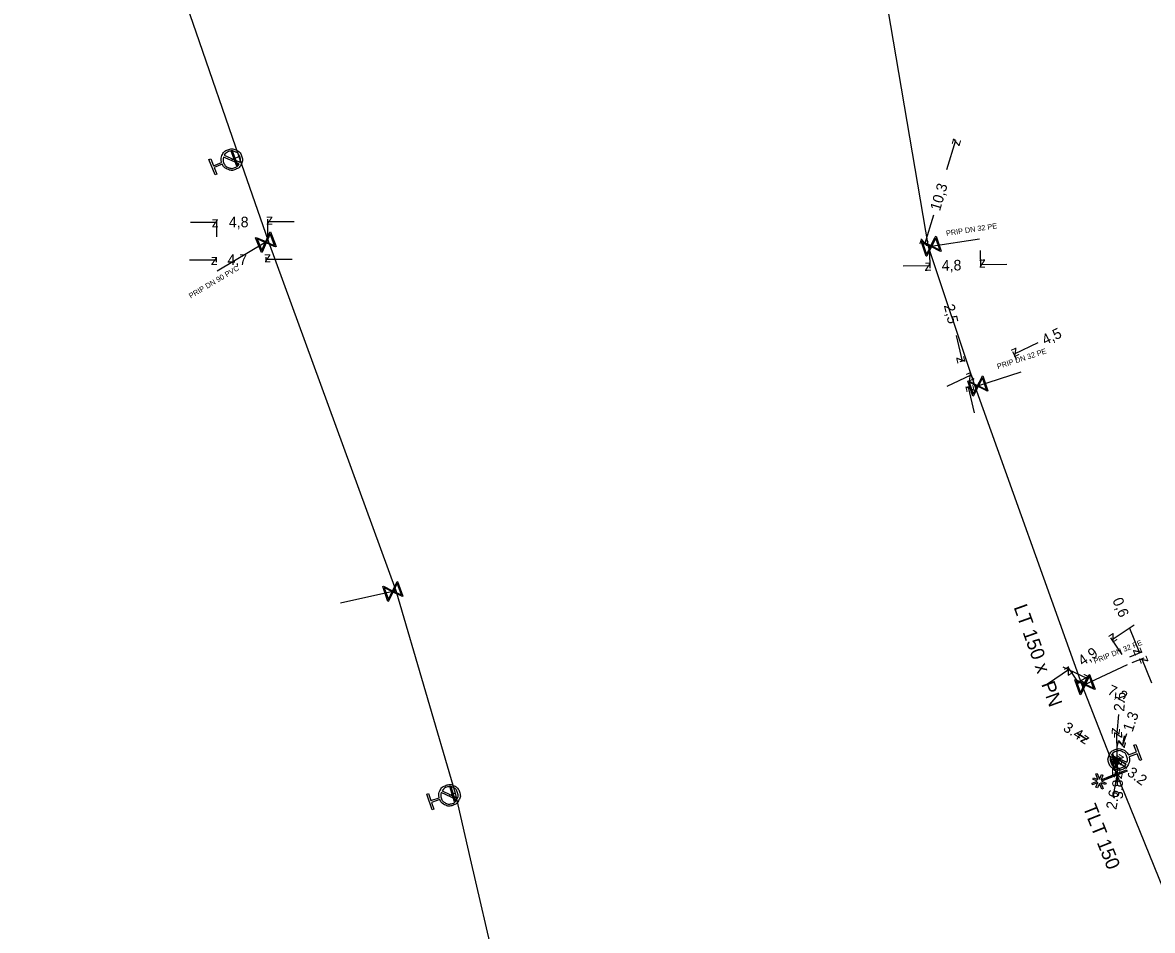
# Model space of a CAD drawing. Extents: x -643544 to -637295, y -1119190 to -1111715.
# Drawn here: x -641791.7 to -641684.8, y -1113207.1 to -1113121.3 of the extents above; entities that cross this region are included whole.
import ezdxf

# ---------------------------------------------------------------- set-up
doc = ezdxf.new("R2010")
doc.units = 0
for name, color, linetype in [('Default', 7, 'Continuous'), ('VP Hydrant', 7, 'Continuous'), ('VP Kótování', 7, 'Continuous'), ('VP Popis přípojky', 7, 'Continuous'), ('VP Přípojka', 7, 'Continuous'), ('VP Změna materiálu', 7, 'Continuous'), ('VP Řad', 7, 'Continuous'), ('VP Řad - popis', 7, 'Continuous'), ('VP Šoupě', 7, 'Continuous')]:
    doc.layers.add(name, color=color, linetype=linetype)

msp = doc.modelspace()

# ---------------------------------------------------------------- linework, layer by layer
at = {"layer": 'Default'}
for points in [[(-641772.85, -1113134.51), (-641772.96, -1113134.16), (-641772.81, -1113133.83), (-641772.64, -1113133.45), (-641772.25, -1113133.3), (-641771.87, -1113133.15), (-641771.49, -1113133.31), (-641771.11, -1113133.48), (-641770.96, -1113133.87), (-641770.81, -1113134.25), (-641770.97, -1113134.63), (-641771.14, -1113135.01), (-641771.53, -1113135.16), (-641771.91, -1113135.31), (-641772.29, -1113135.15), (-641772.63, -1113135), (-641772.79, -1113134.68)], [(-641771.11, -1113134.47), (-641771.03, -1113134.21), (-641771.14, -1113133.94), (-641771.26, -1113133.62), (-641771.57, -1113133.49), (-641771.87, -1113133.35), (-641772.19, -1113133.48), (-641772.46, -1113133.58), (-641772.6, -1113133.82)], [(-641772.67, -1113133.99), (-641772.76, -1113134.26), (-641772.65, -1113134.53), (-641772.53, -1113134.84), (-641772.22, -1113134.98), (-641771.91, -1113135.11), (-641771.6, -1113134.99), (-641771.32, -1113134.88), (-641771.19, -1113134.64)], [(-641687.03, -1113190.72), (-641686.94, -1113191.07), (-641687.09, -1113191.4), (-641687.27, -1113191.78), (-641687.66, -1113191.92), (-641688.05, -1113192.06), (-641688.42, -1113191.89), (-641688.8, -1113191.71), (-641688.94, -1113191.32), (-641689.08, -1113190.94), (-641688.91, -1113190.56), (-641688.74, -1113190.19), (-641688.35, -1113190.04), (-641687.96, -1113189.9), (-641687.58, -1113190.07), (-641687.25, -1113190.22), (-641687.1, -1113190.55)], [(-641687.23, -1113191.24), (-641687.14, -1113190.97), (-641687.24, -1113190.7), (-641687.35, -1113190.38), (-641687.66, -1113190.24), (-641687.96, -1113190.1), (-641688.28, -1113190.22), (-641688.55, -1113190.32), (-641688.7, -1113190.56)], [(-641688.77, -1113190.72), (-641688.86, -1113190.99), (-641688.76, -1113191.26), (-641688.65, -1113191.57), (-641688.34, -1113191.72), (-641688.04, -1113191.86), (-641687.72, -1113191.74), (-641687.45, -1113191.64), (-641687.3, -1113191.4)], [(-641752.27, -1113194.6), (-641752.36, -1113194.25), (-641752.2, -1113193.93), (-641752.01, -1113193.56), (-641751.62, -1113193.42), (-641751.23, -1113193.29), (-641750.86, -1113193.47), (-641750.49, -1113193.66), (-641750.35, -1113194.05), (-641750.22, -1113194.44), (-641750.4, -1113194.81), (-641750.59, -1113195.18), (-641750.98, -1113195.32), (-641751.37, -1113195.45), (-641751.74, -1113195.27), (-641752.07, -1113195.11), (-641752.21, -1113194.78)], [(-641750.53, -1113194.65), (-641750.44, -1113194.39), (-641750.53, -1113194.11), (-641750.64, -1113193.79), (-641750.94, -1113193.64), (-641751.24, -1113193.49), (-641751.56, -1113193.6), (-641751.84, -1113193.7), (-641751.99, -1113193.93)], [(-641752.07, -1113194.09), (-641752.16, -1113194.36), (-641752.07, -1113194.63), (-641751.96, -1113194.95), (-641751.66, -1113195.1), (-641751.36, -1113195.25), (-641751.04, -1113195.14), (-641750.76, -1113195.05), (-641750.61, -1113194.81)]]:
    msp.add_open_spline(points, degree=3, dxfattribs=at)
at = {"layer": 'VP Hydrant'}
for points in [[(-641772.79, -1113134.68), (-641773.55, -1113134.98), (-641773.3, -1113135.62), (-641773.47, -1113135.69), (-641774.04, -1113134.23), (-641773.87, -1113134.16), (-641773.62, -1113134.81), (-641772.85, -1113134.51)], [(-641771.19, -1113134.64), (-641772.67, -1113133.99)], [(-641772.6, -1113133.82), (-641771.11, -1113134.47)], [(-641687.1, -1113190.55), (-641686.33, -1113190.27), (-641686.57, -1113189.62), (-641686.39, -1113189.56), (-641685.85, -1113191.02), (-641686.03, -1113191.09), (-641686.26, -1113190.44), (-641687.03, -1113190.72)], [(-641687.3, -1113191.4), (-641688.77, -1113190.72)], [(-641688.7, -1113190.56), (-641687.23, -1113191.24)], [(-641752.21, -1113194.78), (-641752.99, -1113195.04), (-641752.77, -1113195.69), (-641752.94, -1113195.75), (-641753.44, -1113194.27), (-641753.27, -1113194.21), (-641753.05, -1113194.87), (-641752.27, -1113194.6)], [(-641750.61, -1113194.81), (-641752.07, -1113194.09)], [(-641751.99, -1113193.93), (-641750.53, -1113194.65)]]:
    msp.add_lwpolyline(points, dxfattribs=at)
at = {"layer": 'VP Kótování'}
for points in [[(-641704.25, -1113135.17), (-641703.43, -1113132.39)], [(-641703.45, -1113132.39), (-641703.67, -1113132.32)], [(-641775.79, -1113140.15), (-641773.29, -1113140.14)], [(-641773.29, -1113141.53), (-641773.29, -1113139.89)], [(-641768.49, -1113141.52), (-641768.49, -1113139.88)], [(-641765.99, -1113140.13), (-641768.49, -1113140.13)], [(-641705.54, -1113139.49), (-641706.37, -1113142.27)], [(-641706.39, -1113142.26), (-641706.61, -1113142.19)], [(-641705.9, -1113142.9), (-641705.88, -1113144.51)], [(-641701.1, -1113142.83), (-641701.08, -1113144.44)], [(-641775.87, -1113143.72), (-641773.37, -1113143.7)], [(-641773.37, -1113143.48), (-641773.37, -1113143.95)], [(-641768.67, -1113143.46), (-641768.67, -1113143.93)], [(-641766.17, -1113143.67), (-641768.67, -1113143.68)], [(-641708.38, -1113144.29), (-641705.88, -1113144.26)], [(-641698.58, -1113144.15), (-641701.08, -1113144.19)], [(-641703.37, -1113150.88), (-641702.8, -1113153.31)], [(-641695.65, -1113151.56), (-641697.9, -1113152.64)], [(-641697.65, -1113153.18), (-641698.01, -1113152.42)], [(-641702.55, -1113153.25), (-641703.04, -1113153.37)], [(-641704.22, -1113155.67), (-641701.96, -1113154.59)], [(-641701.7, -1113155.12), (-641702.07, -1113154.36)], [(-641701.98, -1113155.69), (-641702.47, -1113155.8)], [(-641701.66, -1113158.18), (-641702.23, -1113155.75)], [(-641686.56, -1113178.26), (-641688.63, -1113179.67)], [(-641687, -1113178.57), (-641686.05, -1113180.89)], [(-641687.7, -1113181.04), (-641688.77, -1113179.46)], [(-641686.96, -1113181.26), (-641685.82, -1113180.79)], [(-641686.73, -1113181.82), (-641685.59, -1113181.35)], [(-641684.87, -1113183.75), (-641685.82, -1113181.44)], [(-641694.75, -1113183.82), (-641692.68, -1113182.42)], [(-641693.29, -1113182.2), (-641691.04, -1113183.29)], [(-641691.76, -1113183.79), (-641692.83, -1113182.21)], [(-641691.26, -1113183.75), (-641690.93, -1113183.07)], [(-641688.03, -1113186.72), (-641688.19, -1113188.49)], [(-641692.01, -1113188.46), (-641691.01, -1113189.1)], [(-641691.82, -1113188.51), (-641691.01, -1113189.1)], [(-641688.14, -1113192.29), (-641688.19, -1113188.49)], [(-641687.28, -1113188.55), (-641687.69, -1113189.73)], [(-641687.51, -1113188.74), (-641687.69, -1113189.73)], [(-641688.51, -1113191.97), (-641688.42, -1113190.98)], [(-641688.44, -1113191.9), (-641688.11, -1113190.96)], [(-641687.25, -1113191.83), (-641688.42, -1113190.98)], [(-641687.3, -1113191.47), (-641688.15, -1113190.93)], [(-641688.51, -1113194.4), (-641688.14, -1113192.29)], [(-641688.12, -1113193.46), (-641688.14, -1113192.29)]]:
    msp.add_lwpolyline(points, dxfattribs=at)
at = {"layer": 'VP Přípojka'}
for points in [[(-641771.89, -1113134.23), (-641771.63, -1113134.12), (-641771.21, -1113133.93)], [(-641768.44, -1113141.92), (-641768.66, -1113142.05), (-641773.28, -1113144.8)], [(-641706, -1113142.48), (-641705.75, -1113142.43), (-641701.19, -1113141.73)], [(-641701.58, -1113155.71), (-641701.33, -1113155.65), (-641697.24, -1113154.32)], [(-641756.36, -1113175.01), (-641756.66, -1113175.08), (-641761.61, -1113176.2)], [(-641691.46, -1113183.95), (-641691.21, -1113183.89), (-641687.19, -1113182.01)], [(-641688, -1113190.98), (-641688.35, -1113191.19), (-641688.6, -1113191.3)], [(-641751.3, -1113194.37), (-641751, -1113194.25), (-641750.77, -1113194.17)]]:
    msp.add_lwpolyline(points, dxfattribs=at)
at = {"layer": 'VP Změna materiálu'}
msp.add_lwpolyline([(-641689.98, -1113193.17), (-641690.48, -1113193.37), (-641690.53, -1113193.22), (-641690.04, -1113193.03), (-641690.47, -1113192.84), (-641690.41, -1113192.7), (-641689.98, -1113192.88), (-641690.19, -1113192.35), (-641690.04, -1113192.29), (-641689.83, -1113192.83), (-641689.64, -1113192.4), (-641689.5, -1113192.46), (-641689.68, -1113192.89), (-641688.21, -1113192.3), (-641688.15, -1113192.45), (-641689.63, -1113193.03), (-641689.2, -1113193.22), (-641689.26, -1113193.36), (-641689.69, -1113193.18), (-641689.48, -1113193.72), (-641689.62, -1113193.78), (-641689.84, -1113193.24), (-641690.02, -1113193.67), (-641690.16, -1113193.61), (-641689.98, -1113193.17)], dxfattribs=at)
at = {"layer": 'VP Řad'}
for points in [[(-641688.18, -1113192.38), (-641688.6, -1113191.3), (-641691.46, -1113183.95), (-641701.58, -1113155.71), (-641706, -1113142.48), (-641710.82, -1113114.12), (-641711.16, -1113112.15), (-641713.73, -1113090.49), (-641716.28, -1113070.54), (-641716.59, -1113067.33), (-641717.52, -1113057.84)], [(-641791.67, -1113073.77), (-641789.54, -1113080.97), (-641775.29, -1113122.14)], [(-641775.29, -1113122.14), (-641771.21, -1113133.93), (-641768.44, -1113141.92), (-641756.36, -1113175.01), (-641750.77, -1113194.17), (-641749.33, -1113200.37)], [(-641680.06, -1113212.43), (-641682.89, -1113205.43), (-641688.18, -1113192.38)], [(-641749.33, -1113200.37), (-641746.9, -1113210.85), (-641744.65, -1113215.21)]]:
    msp.add_lwpolyline(points, dxfattribs=at)
at = {"layer": 'VP Šoupě'}
for points in [[(-641771.85, -1113133.4), (-641771.32, -1113134.81), (-641771.41, -1113134.84), (-641771.94, -1113133.44), (-641771.85, -1113133.4)], [(-641768.23, -1113141.08), (-641767.69, -1113142.47), (-641767.75, -1113142.5), (-641767.87, -1113142.44), (-641768.64, -1113142.11), (-641769.02, -1113143), (-641769.09, -1113143.02), (-641769.63, -1113141.62), (-641769.57, -1113141.6), (-641768.68, -1113141.99), (-641768.35, -1113141.22), (-641768.3, -1113141.1), (-641768.23, -1113141.08)], [(-641769.05, -1113142.84), (-641768.72, -1113142.07), (-641769.49, -1113141.74), (-641769.05, -1113142.84)], [(-641768.26, -1113141.26), (-641768.6, -1113142.03), (-641767.83, -1113142.36), (-641768.26, -1113141.26)], [(-641705.28, -1113141.48), (-641704.8, -1113142.9), (-641704.86, -1113142.93), (-641704.98, -1113142.86), (-641705.73, -1113142.49), (-641706.16, -1113143.36), (-641706.22, -1113143.38), (-641706.7, -1113141.96), (-641706.64, -1113141.94), (-641705.77, -1113142.37), (-641705.39, -1113141.62), (-641705.34, -1113141.5), (-641705.28, -1113141.48)], [(-641706.18, -1113143.21), (-641705.81, -1113142.45), (-641706.56, -1113142.08), (-641706.18, -1113143.21)], [(-641705.31, -1113141.66), (-641705.69, -1113142.41), (-641704.94, -1113142.78), (-641705.31, -1113141.66)], [(-641700.86, -1113154.7), (-641700.38, -1113156.12), (-641700.44, -1113156.15), (-641700.56, -1113156.08), (-641701.31, -1113155.71), (-641701.74, -1113156.58), (-641701.8, -1113156.6), (-641702.28, -1113155.18), (-641702.22, -1113155.16), (-641701.35, -1113155.59), (-641700.97, -1113154.84), (-641700.92, -1113154.72), (-641700.86, -1113154.7)], [(-641700.89, -1113154.88), (-641701.27, -1113155.63), (-641700.52, -1113156), (-641700.89, -1113154.88)], [(-641701.76, -1113156.43), (-641701.39, -1113155.67), (-641702.14, -1113155.3), (-641701.76, -1113156.43)], [(-641756.2, -1113174.13), (-641755.7, -1113175.54), (-641755.77, -1113175.57), (-641755.88, -1113175.51), (-641756.64, -1113175.14), (-641757.06, -1113176.01), (-641757.12, -1113176.04), (-641757.61, -1113174.62), (-641757.55, -1113174.6), (-641756.68, -1113175.02), (-641756.31, -1113174.27), (-641756.26, -1113174.15), (-641756.2, -1113174.13)], [(-641756.23, -1113174.31), (-641756.6, -1113175.06), (-641755.84, -1113175.42), (-641756.23, -1113174.31)], [(-641757.08, -1113175.86), (-641756.72, -1113175.1), (-641757.47, -1113174.74), (-641757.08, -1113175.86)], [(-641690.76, -1113182.93), (-641690.25, -1113184.34), (-641690.31, -1113184.36), (-641690.43, -1113184.31), (-641691.19, -1113183.95), (-641691.6, -1113184.83), (-641691.66, -1113184.85), (-641692.17, -1113183.44), (-641692.11, -1113183.41), (-641691.23, -1113183.83), (-641690.87, -1113183.07), (-641690.82, -1113182.95), (-641690.76, -1113182.93)], [(-641691.63, -1113184.67), (-641691.27, -1113183.91), (-641692.03, -1113183.55), (-641691.63, -1113184.67)], [(-641690.79, -1113183.11), (-641691.15, -1113183.87), (-641690.39, -1113184.23), (-641690.79, -1113183.11)], [(-641688.56, -1113190.47), (-641688.05, -1113191.88), (-641688.13, -1113191.91), (-641688.65, -1113190.5), (-641688.56, -1113190.47)], [(-641687.22, -1113192.08), (-641689.09, -1113192.8), (-641689.14, -1113192.68), (-641687.27, -1113191.96), (-641687.22, -1113192.08)], [(-641751.18, -1113193.52), (-641750.72, -1113194.95), (-641750.81, -1113194.98), (-641751.27, -1113193.55), (-641751.18, -1113193.52)]]:
    msp.add_lwpolyline(points, dxfattribs=at)

# ---------------------------------------------------------------- texts
at = {"layer": 'VP Kótování'}
for s, rotation, p in [('z', 73.4181, (-641703.09, -1113133.02)), ('10,3', 73.4181, (-641704.92, -1113139.15)), ('z', 0.1296, (-641773.79, -1113140.64)), ('4,8', 0.1296, (-641772.16, -1113140.64)), ('z', 180.1296, (-641767.99, -1113139.63)), ('z', 253.4181, (-641706.7, -1113141.64)), ('4,7', 0.2497, (-641772.29, -1113144.2)), ('z', 180.2497, (-641768.17, -1113143.18)), ('z', 0.2497, (-641773.87, -1113144.21)), ('z', 0.8553, (-641706.37, -1113144.76)), ('4,8', 0.8553, (-641704.74, -1113144.74)), ('z', 180.8553, (-641700.59, -1113143.68)), ('2,5', 283.2141, (-641704.55, -1113148.03)), ('4,5', 25.5918, (-641694.98, -1113151.8)), ('z', 283.2141, (-641703.4, -1113152.94)), ('z', 205.5918, (-641697.67, -1113151.98)), ('z', 25.5918, (-641702.2, -1113155.25)), ('z', 103.2141, (-641701.63, -1113156.12)), ('0,6', 292.3307, (-641688.63, -1113175.91)), ('z', 214.1316, (-641688.5, -1113178.97)), ('4,9', 34.1316, (-641691.43, -1113182.17)), ('z', 292.3307, (-641686.7, -1113180.61)), ('z', 112.3307, (-641685.17, -1113181.71)), ('z', 34.1316, (-641692.82, -1113183.11)), ('z', 334.103, (-641691.7, -1113183.53)), ('7,2', 334.103, (-641689.16, -1113184.76)), ('2.5', 84.7205, (-641687.5, -1113186.47)), ('1.3', 70.9514, (-641686.71, -1113188.43)), ('3.4', 327.4086, (-641693.35, -1113188.2)), ('z', 264.7205, (-641688.64, -1113187.95)), ('z', 324.0398, (-641691.71, -1113189.21)), ('z', 327.4086, (-641691.7, -1113189.25)), ('z', 90.7842, (-641687.68, -1113188.98)), ('z', 260.0303, (-641688.09, -1113189.15)), ('z', 250.9514, (-641688, -1113189.09)), ('z', 84.7205, (-641687.97, -1113191.52)), ('z', 144.0398, (-641687.72, -1113190.87)), ('z', 70.9514, (-641687.8, -1113191.59)), ('z', 147.4086, (-641687.46, -1113190.78)), ('z', 270.7842, (-641688.64, -1113191.8)), ('z', 80.0303, (-641687.73, -1113192.87)), ('3.2', 324.0398, (-641687.3, -1113192.41)), ('3.8', 90.7842, (-641687.6, -1113194.73)), ('2.6', 80.0303, (-641688.24, -1113195.77))]:
    msp.add_text(s, height=1, rotation=rotation, dxfattribs=at).set_placement(p)
at = {"layer": 'VP Popis přípojky'}
for s, rotation, p in [('PRIP DN 32 PE', 8.6848, (-641704.3, -1113141.46)), ('PRIP DN 90 PVC', 30.7555, (-641775.76, -1113147.39)), ('PRIP DN 32 PE', 18.0428, (-641699.43, -1113154.06)), ('PRIP DN 32 PE', 21.958, (-641690.26, -1113181.93))]:
    msp.add_text(s, height=0.5, rotation=rotation, dxfattribs=at).set_placement(p)
at = {"layer": 'VP Řad - popis'}
for s, rotation, p in [('LT 150 x  PN ', 289.725, (-641697.96, -1113176.57)), ('TLT 150', 291.6054, (-641691.42, -1113195.49))]:
    msp.add_text(s, height=1.3, rotation=rotation, dxfattribs=at).set_placement(p)

doc.saveas('drawing.dxf')
